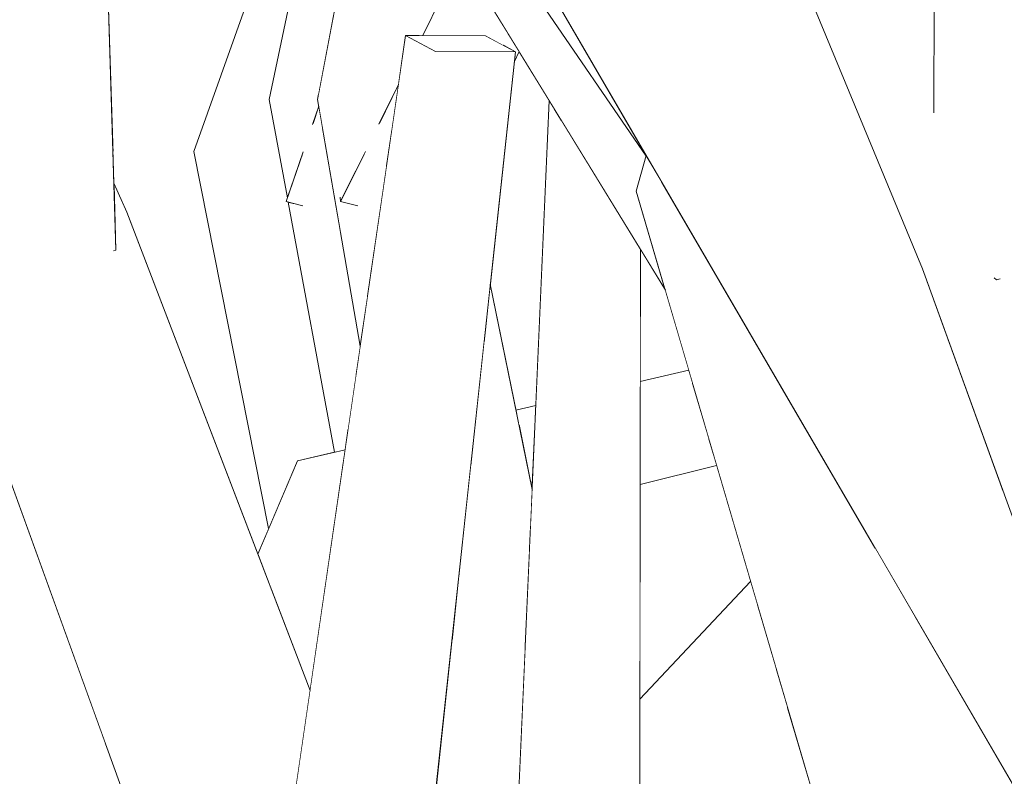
# Model space of a CAD drawing. Extents: x -289599 to -184549, y 66678 to 295474.
# Tile 513 of 656: x -250701 to -250655, y 72201 to 72237. Entities that reach past the tile are written whole.
import ezdxf

# ---------------------------------------------------------------- set-up
doc = ezdxf.new("R2010")
doc.units = 0
doc.header["$MEASUREMENT"] = 0
doc.linetypes.add('Wipeout_Contour', pattern=[1000, 0, -1000])
doc.layers.add('arch drzewa', color=8, linetype='Continuous')
doc.layers.add('Model drzwi', color=8, linetype='Continuous')
doc.layers.add('arch drzewa_Nr_Pióra__4', color=8, linetype='Continuous', lineweight=9)

msp = doc.modelspace()

# ---------------------------------------------------------------- wipeouts: each hides what was drawn before it
at = {"color": 254, "linetype": 'Wipeout_Contour', "lineweight": 0, "ltscale": 1279229.006198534}
msp.add_wipeout([(-250705.82, 72208.86), (-250696.522, 72182.365), (-250694.562, 72184.52), (-250693.935, 72185.341), (-250696.022, 72192.047)], dxfattribs=at).dxf.layer = 'arch drzewa'
at = {"color": 254, "linetype": 'Wipeout_Contour', "lineweight": 0, "ltscale": 1279009.199780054}
msp.add_wipeout([(-250659.559, 72208.86), (-250650.26, 72182.365), (-250648.301, 72184.52), (-250647.674, 72185.341), (-250649.76, 72192.047)], dxfattribs=at).dxf.layer = 'arch drzewa'
at = {"color": 254, "linetype": 'Wipeout_Contour', "lineweight": 0, "ltscale": 2558495.634997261}
msp.add_wipeout([(-250686.57, 72249.212), (-250693.229, 72230.49), (-250689.721, 72212.846), (-250688.379, 72216.022), (-250686.643, 72216.424), (-250688.809, 72228.129), (-250688.907, 72228.154), (-250688.846, 72228.332), (-250689.698, 72232.938), (-250686.363, 72248.87)], dxfattribs=at).dxf.layer = 'Model drzwi'
at = {"color": 254, "linetype": 'Wipeout_Contour', "lineweight": 0, "ltscale": 1535031.865924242}
msp.add_wipeout([(-250678.231, 72234.679), (-250679.354, 72224.281), (-250678.154, 72218.39), (-250677.227, 72218.605), (-250676.604, 72232.884), (-250678.005, 72235.173)], dxfattribs=at).dxf.layer = 'Model drzwi'
at = {"color": 254, "linetype": 'Wipeout_Contour', "lineweight": 0, "ltscale": 1023323.370284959}
msp.add_wipeout([(-250672.336, 72225.911), (-250672.342, 72219.736), (-250670.072, 72220.262), (-250671.166, 72223.999)], dxfattribs=at).dxf.layer = 'Model drzwi'
at = {"color": 254, "linetype": 'Wipeout_Contour', "lineweight": 0, "ltscale": 1023305.039049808}
msp.add_wipeout([(-250672.347, 72214.909), (-250672.358, 72204.865), (-250667.177, 72210.374), (-250668.766, 72215.8)], dxfattribs=at).dxf.layer = 'Model drzwi'

# ---------------------------------------------------------------- next in the draw order: wipeouts: each hides what was drawn before it
at = {"color": 254, "linetype": 'Wipeout_Contour', "lineweight": 0, "ltscale": 767493.941952}
msp.add_wipeout([(-250676.04, 72231.962), (-250672.372, 72191.733), (-250672.336, 72225.911)], dxfattribs=at).dxf.layer = 'arch drzewa'
at = {"color": 254, "linetype": 'Wipeout_Contour', "lineweight": 0, "ltscale": 3069280.535395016}
msp.add_wipeout([(-250659.559, 72208.86), (-250661.397, 72212.015), (-250624.813, 72094.541), (-250624.074, 72094.481), (-250625.233, 72098.421), (-250626.912, 72103.613), (-250626.187, 72108.519), (-250626.108, 72109.535), (-250625.672, 72112.302), (-250650.058, 72181.788), (-250650.399, 72182.116), (-250650.26, 72182.365)], dxfattribs=at).dxf.layer = 'arch drzewa'

# ---------------------------------------------------------------- next in the draw order: wipeouts: each hides what was drawn before it
at = {"color": 254, "linetype": 'Wipeout_Contour', "lineweight": 0, "ltscale": 1023325.765329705}
msp.add_wipeout([(-250677.192, 72192.451), (-250672.372, 72191.733), (-250676.04, 72231.962), (-250676.387, 72232.529)], dxfattribs=at).dxf.layer = 'arch drzewa'

# ---------------------------------------------------------------- next in the draw order: wipeouts: each hides what was drawn before it
at = {"color": 254, "linetype": 'Wipeout_Contour', "lineweight": 0, "ltscale": 767505.255805}
msp.add_wipeout([(-250676.523, 72232.752), (-250677.192, 72192.451), (-250676.387, 72232.529)], dxfattribs=at).dxf.layer = 'arch drzewa'

# ---------------------------------------------------------------- next in the draw order: wipeouts: each hides what was drawn before it
at = {"color": 254, "linetype": 'Wipeout_Contour', "lineweight": 0, "ltscale": 1023333.611497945}
msp.add_wipeout([(-250676.604, 72232.884), (-250678.409, 72191.556), (-250677.192, 72192.451), (-250676.523, 72232.752)], dxfattribs=at).dxf.layer = 'arch drzewa'

# ---------------------------------------------------------------- next in the draw order: wipeouts: each hides what was drawn before it
at = {"color": 254, "linetype": 'Wipeout_Contour', "lineweight": 0, "ltscale": 1023368.068420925}
msp.add_wipeout([(-250684.537, 72245.845), (-250672.506, 72228.716), (-250672.068, 72230.277), (-250683.083, 72246.394)], dxfattribs=at).dxf.layer = 'arch drzewa'

# ---------------------------------------------------------------- next in the draw order: wipeouts: each hides what was drawn before it
at = {"color": 254, "linetype": 'Wipeout_Contour', "lineweight": 0, "ltscale": 1023350.17806495}
msp.add_wipeout([(-250672.506, 72228.716), (-250684.537, 72245.845), (-250671.166, 72223.999), (-250672.526, 72228.646)], dxfattribs=at).dxf.layer = 'arch drzewa'

# ---------------------------------------------------------------- next in the draw order: wipeouts: each hides what was drawn before it
at = {"color": 254, "linetype": 'Wipeout_Contour', "lineweight": 0, "ltscale": 767518.241746}
msp.add_wipeout([(-250682.871, 72191.733), (-250678.179, 72235.159), (-250681.919, 72235.184)], dxfattribs=at).dxf.layer = 'arch drzewa'
at = {"color": 254, "linetype": 'Wipeout_Contour', "lineweight": 0, "ltscale": 2046473.701820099}
msp.add_wipeout([(-250671.333, 72229.064), (-250672.526, 72228.646), (-250661.08, 72196.477), (-250659.558, 72196.878), (-250656.67, 72195.016), (-250659.408, 72191.776), (-250624.813, 72094.541), (-250661.397, 72212.015)], dxfattribs=at).dxf.layer = 'arch drzewa'

# ---------------------------------------------------------------- next in the draw order: wipeouts: each hides what was drawn before it
at = {"color": 254, "linetype": 'Wipeout_Contour', "lineweight": 0, "ltscale": 767513.691657}
msp.add_wipeout([(-250681.919, 72235.184), (-250687.099, 72192.451), (-250682.871, 72191.733)], dxfattribs=at).dxf.layer = 'arch drzewa'
at = {"color": 254, "linetype": 'Wipeout_Contour', "lineweight": 0, "ltscale": 1023274.58735174}
msp.add_wipeout([(-250661.08, 72196.477), (-250672.526, 72228.646), (-250662.638, 72194.866), (-250661.333, 72196.41)], dxfattribs=at).dxf.layer = 'arch drzewa'
at = {"color": 254, "linetype": 'Wipeout_Contour', "lineweight": 0, "ltscale": 2046469.669242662}
msp.add_wipeout([(-250659.145, 72225.012), (-250617.87, 72138.757), (-250652.204, 72226.167), (-250654.867, 72225.724), (-250655.529, 72224.531), (-250655.677, 72224.491), (-250655.771, 72224.564), (-250656.079, 72225.522)], dxfattribs=at).dxf.layer = 'arch drzewa'

# ---------------------------------------------------------------- next in the draw order: wipeouts: each hides what was drawn before it
at = {"color": 254, "linetype": 'Wipeout_Contour', "lineweight": 0, "ltscale": 767528.100135}
msp.add_wipeout([(-250687.099, 72192.451), (-250681.919, 72235.184), (-250683.314, 72235.933)], dxfattribs=at).dxf.layer = 'arch drzewa'
at = {"color": 254, "linetype": 'Wipeout_Contour', "lineweight": 0, "ltscale": 767500.56278}
msp.add_wipeout([(-250672.526, 72228.646), (-250671.333, 72229.064), (-250672.059, 72230.31)], dxfattribs=at).dxf.layer = 'arch drzewa'
at = {"color": 254, "linetype": 'Wipeout_Contour', "lineweight": 0, "ltscale": 1790363.952902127}
msp.add_wipeout([(-250659.145, 72225.012), (-250627.226, 72136.943), (-250620.998, 72138.151), (-250620.92, 72138.566), (-250620.784, 72140.202), (-250619.922, 72138.359), (-250617.87, 72138.757)], dxfattribs=at).dxf.layer = 'arch drzewa'

# ---------------------------------------------------------------- next in the draw order: wipeouts: each hides what was drawn before it
at = {"color": 254, "linetype": 'Wipeout_Contour', "lineweight": 0, "ltscale": 767521.387719}
msp.add_wipeout([(-250683.314, 72235.933), (-250689.787, 72191.556), (-250687.099, 72192.451)], dxfattribs=at).dxf.layer = 'arch drzewa'

# ---------------------------------------------------------------- next in the draw order: wipeouts: each hides what was drawn before it
at = {"color": 254, "linetype": 'Wipeout_Contour', "lineweight": 0, "ltscale": 1023375.407929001}
msp.add_wipeout([(-250679.574, 72235.908), (-250683.314, 72235.933), (-250681.919, 72235.184), (-250678.179, 72235.159)], dxfattribs=at).dxf.layer = 'arch drzewa'

# ---------------------------------------------------------------- next in the draw order: wipeouts: each hides what was drawn before it
at = {"color": 254, "linetype": 'Wipeout_Contour', "lineweight": 0, "ltscale": 1023379.386920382}
msp.add_wipeout([(-250680.721, 72245.173), (-250693.59, 72261.768), (-250672.068, 72230.277), (-250672.059, 72230.31)], dxfattribs=at).dxf.layer = 'arch drzewa'

# ---------------------------------------------------------------- next in the draw order: wipeouts: each hides what was drawn before it
at = {"color": 254, "linetype": 'Wipeout_Contour', "lineweight": 0, "ltscale": 1279136.146948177}
msp.add_wipeout([(-250678.419, 72271.709), (-250659.145, 72225.012), (-250656.079, 72225.522), (-250658.614, 72232.335), (-250658.593, 72237.266)], dxfattribs=at).dxf.layer = 'arch drzewa'
at = {"color": 254, "linetype": 'Wipeout_Contour', "lineweight": 0, "ltscale": 1790942.999251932}
msp.add_wipeout([(-250688.314, 72233.067), (-250686.314, 72226.468), (-250687.192, 72231.541), (-250687.657, 72231.811), (-250687.379, 72232.624), (-250687.433, 72232.938), (-250687.389, 72233.175)], dxfattribs=at).dxf.layer = 'arch drzewa'

# ---------------------------------------------------------------- next in the draw order: wipeouts: each hides what was drawn before it
at = {"color": 254, "linetype": 'Wipeout_Contour', "lineweight": 0, "ltscale": 2046622.458392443}
msp.add_wipeout([(-250655.148, 72270.198), (-250656.696, 72269.929), (-250650.603, 72225.872), (-250651.957, 72270.753), (-250654.865, 72270.247), (-250654.887, 72270.164), (-250655.052, 72270.083), (-250655.151, 72270.13)], dxfattribs=at).dxf.layer = 'arch drzewa'
at = {"color": 254, "linetype": 'Wipeout_Contour', "lineweight": 0, "ltscale": 1023384.602572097}
msp.add_wipeout([(-250688.314, 72233.067), (-250685.643, 72219.968), (-250685.435, 72221.392), (-250686.314, 72226.468)], dxfattribs=at).dxf.layer = 'arch drzewa'

# ---------------------------------------------------------------- next in the draw order: wipeouts: each hides what was drawn before it
at = {"color": 254, "linetype": 'Wipeout_Contour', "lineweight": 0, "ltscale": 2302348.754741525}
msp.add_wipeout([(-250656.696, 72269.929), (-250655.677, 72224.491), (-250655.529, 72224.531), (-250654.867, 72225.724), (-250653.207, 72228.353), (-250653.229, 72228.4), (-250651.44, 72226.706), (-250650.713, 72225.842), (-250650.603, 72225.872)], dxfattribs=at).dxf.layer = 'arch drzewa'
at = {"color": 254, "linetype": 'Wipeout_Contour', "lineweight": 0, "ltscale": 2046784.587598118}
msp.add_wipeout([(-250688.314, 72233.067), (-250689.698, 72232.938), (-250688.702, 72228.753), (-250688.124, 72230.445), (-250688.131, 72227.954), (-250688.537, 72228.059), (-250686.011, 72217.447), (-250685.643, 72219.968)], dxfattribs=at).dxf.layer = 'arch drzewa'

# ---------------------------------------------------------------- next in the draw order: wipeouts: each hides what was drawn before it
at = {"color": 254, "linetype": 'Wipeout_Contour', "lineweight": 0, "ltscale": 767482.423167}
msp.add_wipeout([(-250656.696, 72269.929), (-250658.415, 72271.565), (-250655.677, 72224.491)], dxfattribs=at).dxf.layer = 'arch drzewa'
at = {"color": 254, "linetype": 'Wipeout_Contour', "lineweight": 0, "ltscale": 1023402.982247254}
msp.add_wipeout([(-250685.472, 72247.394), (-250688.314, 72233.067), (-250687.389, 72233.175), (-250684.888, 72246.426)], dxfattribs=at).dxf.layer = 'arch drzewa'
at = {"color": 254, "linetype": 'Wipeout_Contour', "lineweight": 0, "ltscale": 767550.352734}
msp.add_wipeout([(-250689.698, 72232.938), (-250688.846, 72228.332), (-250688.702, 72228.753)], dxfattribs=at).dxf.layer = 'arch drzewa'
at = {"color": 254, "linetype": 'Wipeout_Contour', "lineweight": 0, "ltscale": 767547.240878}
msp.add_wipeout([(-250687.657, 72231.811), (-250687.192, 72231.541), (-250687.379, 72232.624)], dxfattribs=at).dxf.layer = 'arch drzewa'

# ---------------------------------------------------------------- next in the draw order: wipeouts: each hides what was drawn before it
at = {"color": 254, "linetype": 'Wipeout_Contour', "lineweight": 0, "ltscale": 1534939.853204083}
msp.add_wipeout([(-250658.447, 72271.596), (-250658.614, 72232.335), (-250656.079, 72225.522), (-250655.771, 72224.564), (-250655.677, 72224.491), (-250658.415, 72271.565)], dxfattribs=at).dxf.layer = 'arch drzewa'
at = {"color": 254, "linetype": 'Wipeout_Contour', "lineweight": 0, "ltscale": 767555.181144}
msp.add_wipeout([(-250685.665, 72247.713), (-250688.314, 72233.067), (-250685.472, 72247.394)], dxfattribs=at).dxf.layer = 'arch drzewa'
at = {"color": 254, "linetype": 'Wipeout_Contour', "lineweight": 0, "ltscale": 1535078.102549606}
msp.add_wipeout([(-250685.179, 72233.067), (-250684.22, 72229.725), (-250683.967, 72231.46), (-250684.55, 72231.811), (-250683.883, 72233.161), (-250683.855, 72233.226)], dxfattribs=at).dxf.layer = 'arch drzewa'
at = {"color": 254, "linetype": 'Wipeout_Contour', "lineweight": 0, "ltscale": 1790963.166805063}
msp.add_wipeout([(-250697.004, 72230.509), (-250696.959, 72229.013), (-250696.348, 72227.662), (-250691.199, 72214.195), (-250690.227, 72211.65), (-250689.721, 72212.846), (-250693.229, 72230.49)], dxfattribs=at).dxf.layer = 'arch drzewa'
at = {"color": 254, "linetype": 'Wipeout_Contour', "lineweight": 0, "ltscale": 1279228.076533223}
msp.add_wipeout([(-250688.809, 72228.129), (-250686.643, 72216.424), (-250686.143, 72216.54), (-250686.011, 72217.447), (-250688.537, 72228.059)], dxfattribs=at).dxf.layer = 'arch drzewa'

# ---------------------------------------------------------------- next in the draw order: wipeouts: each hides what was drawn before it
at = {"color": 254, "linetype": 'Wipeout_Contour', "lineweight": 0, "ltscale": 1279149.180342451}
msp.add_wipeout([(-250675.575, 72247.234), (-250657.808, 72221.321), (-250659.145, 72225.012), (-250664.531, 72238.06), (-250671.529, 72249.364)], dxfattribs=at).dxf.layer = 'arch drzewa'
at = {"color": 254, "linetype": 'Wipeout_Contour', "lineweight": 0, "ltscale": 1023407.614533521}
msp.add_wipeout([(-250686.363, 72248.87), (-250689.698, 72232.938), (-250688.314, 72233.067), (-250685.665, 72247.713)], dxfattribs=at).dxf.layer = 'arch drzewa'
at = {"color": 254, "linetype": 'Wipeout_Contour', "lineweight": 0, "ltscale": 767538.067541}
msp.add_wipeout([(-250685.179, 72233.067), (-250684.352, 72228.819), (-250684.22, 72229.725)], dxfattribs=at).dxf.layer = 'arch drzewa'
at = {"color": 254, "linetype": 'Wipeout_Contour', "lineweight": 0, "ltscale": 767547.415693}
msp.add_wipeout([(-250688.907, 72228.154), (-250688.131, 72227.954), (-250688.124, 72230.445)], dxfattribs=at).dxf.layer = 'arch drzewa'
at = {"color": 254, "linetype": 'Wipeout_Contour', "lineweight": 0, "ltscale": 1023373.413223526}
msp.add_wipeout([(-250689.573, 72209.94), (-250687.787, 72205.269), (-250686.188, 72216.23), (-250688.379, 72216.022)], dxfattribs=at).dxf.layer = 'arch drzewa'
at = {"color": 254, "linetype": 'Wipeout_Contour', "lineweight": 0, "ltscale": 1790912.456638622}
msp.add_wipeout([(-250707.659, 72212.015), (-250691.787, 72161.051), (-250691.355, 72167.643), (-250696.32, 72181.788), (-250696.661, 72182.116), (-250696.522, 72182.365), (-250705.82, 72208.86)], dxfattribs=at).dxf.layer = 'arch drzewa'

# ---------------------------------------------------------------- next in the draw order: linework, layer by layer
at = {"layer": 'arch drzewa_Nr_Pióra__4', "linetype": 'Continuous'}
msp.add_line((-250688.119, 72227.951), (-250688.907, 72228.154), dxfattribs=at)

# ---------------------------------------------------------------- next in the draw order: wipeouts: each hides what was drawn before it
at = {"color": 254, "linetype": 'Wipeout_Contour', "lineweight": 0, "ltscale": 767564.703577}
msp.add_wipeout([(-250688.606, 72252.585), (-250693.229, 72230.49), (-250686.57, 72249.212)], dxfattribs=at).dxf.layer = 'arch drzewa'
at = {"color": 254, "linetype": 'Wipeout_Contour', "lineweight": 0, "ltscale": 767473.63383}
msp.add_wipeout([(-250675.575, 72247.234), (-250655.343, 72214.522), (-250657.808, 72221.321)], dxfattribs=at).dxf.layer = 'arch drzewa'
at = {"color": 254, "linetype": 'Wipeout_Contour', "lineweight": 0, "ltscale": 2558527.668564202}
msp.add_wipeout([(-250718.787, 72228.646), (-250707.342, 72196.477), (-250705.82, 72196.878), (-250702.931, 72195.016), (-250705.669, 72191.776), (-250692.246, 72154.049), (-250691.801, 72160.847), (-250691.787, 72161.051), (-250707.659, 72212.015), (-250717.595, 72229.064)], dxfattribs=at).dxf.layer = 'arch drzewa'
at = {"color": 254, "linetype": 'Wipeout_Contour', "lineweight": 0, "ltscale": 767534.493693}
msp.add_wipeout([(-250690.227, 72211.65), (-250689.573, 72209.94), (-250688.379, 72216.022)], dxfattribs=at).dxf.layer = 'arch drzewa'

# ---------------------------------------------------------------- next in the draw order: wipeouts: each hides what was drawn before it
at = {"color": 254, "linetype": 'Wipeout_Contour', "lineweight": 0, "ltscale": 1279288.354570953}
msp.add_wipeout([(-250697.246, 72238.515), (-250697.004, 72230.509), (-250693.229, 72230.49), (-250688.606, 72252.585), (-250690.729, 72256.1)], dxfattribs=at).dxf.layer = 'arch drzewa'
at = {"color": 254, "linetype": 'Wipeout_Contour', "lineweight": 0, "ltscale": 1279121.109281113}
msp.add_wipeout([(-250681.113, 72245.845), (-250651.07, 72202.73), (-250654.779, 72212.965), (-250655.343, 72214.522), (-250675.575, 72247.234)], dxfattribs=at).dxf.layer = 'arch drzewa'
at = {"color": 254, "linetype": 'Wipeout_Contour', "lineweight": 0, "ltscale": 2302619.956488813}
msp.add_wipeout([(-250685.179, 72233.067), (-250687.433, 72232.938), (-250686.315, 72228.464), (-250685.522, 72229.843), (-250685.225, 72230.443), (-250685.572, 72227.954), (-250686.23, 72228.122), (-250685.108, 72223.634), (-250684.352, 72228.819)], dxfattribs=at).dxf.layer = 'arch drzewa'
at = {"color": 254, "linetype": 'Wipeout_Contour', "lineweight": 0, "ltscale": 767531.511454}
msp.add_wipeout([(-250688.379, 72216.022), (-250686.188, 72216.23), (-250686.143, 72216.54)], dxfattribs=at).dxf.layer = 'arch drzewa'

# ---------------------------------------------------------------- next in the draw order: linework, layer by layer
at = {"layer": 'arch drzewa_Nr_Pióra__4', "linetype": 'Continuous'}
for p, q in [((-250688.846, 72228.332), (-250689.698, 72232.938)), ((-250688.907, 72228.154), (-250688.112, 72230.481))]:
    msp.add_line(p, q, dxfattribs=at)

# ---------------------------------------------------------------- next in the draw order: wipeouts: each hides what was drawn before it
at = {"color": 254, "linetype": 'Wipeout_Contour', "lineweight": 0, "ltscale": 767443.856016}
msp.add_wipeout([(-250681.113, 72245.845), (-250642.982, 72180.416), (-250651.07, 72202.73)], dxfattribs=at).dxf.layer = 'arch drzewa'
at = {"color": 254, "linetype": 'Wipeout_Contour', "lineweight": 0, "ltscale": 1790925.390846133}
msp.add_wipeout([(-250687.433, 72232.938), (-250685.435, 72221.392), (-250685.108, 72223.634), (-250686.23, 72228.122), (-250686.356, 72228.154), (-250686.378, 72228.354), (-250686.315, 72228.464)], dxfattribs=at).dxf.layer = 'arch drzewa'
at = {"color": 254, "linetype": 'Wipeout_Contour', "lineweight": 0, "ltscale": 2302703.697853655}
msp.add_wipeout([(-250705.407, 72225.012), (-250689.696, 72192.18), (-250688.456, 72200.684), (-250698.465, 72226.167), (-250701.128, 72225.724), (-250701.791, 72224.531), (-250701.938, 72224.491), (-250702.032, 72224.564), (-250702.34, 72225.522)], dxfattribs=at).dxf.layer = 'arch drzewa'

# ---------------------------------------------------------------- next in the draw order: linework, layer by layer
at = {"layer": 'arch drzewa_Nr_Pióra__4', "linetype": 'Continuous'}
for p, q in [((-250658.614, 72232.304), (-250658.447, 72271.596)), ((-250687.672, 72231.766), (-250687.379, 72232.624)), ((-250672.526, 72228.646), (-250672.059, 72230.31)), ((-250627.226, 72136.943), (-250659.145, 72225.012)), ((-250655.677, 72224.491), (-250655.787, 72224.577)), ((-250655.505, 72224.538), (-250655.677, 72224.491))]:
    msp.add_line(p, q, dxfattribs=at)

# ---------------------------------------------------------------- next in the draw order: wipeouts: each hides what was drawn before it
at = {"color": 254, "linetype": 'Wipeout_Contour', "lineweight": 0, "ltscale": 2046771.878242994}
msp.add_wipeout([(-250685.179, 72233.067), (-250683.855, 72233.226), (-250683.636, 72233.73), (-250683.314, 72235.933), (-250682.682, 72235.929), (-250681.522, 72238.601), (-250681.304, 72240.563), (-250683.296, 72243.818)], dxfattribs=at).dxf.layer = 'arch drzewa'
at = {"color": 254, "linetype": 'Wipeout_Contour', "lineweight": 0, "ltscale": 1279207.648432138}
msp.add_wipeout([(-250678.761, 72235.471), (-250678.179, 72235.159), (-250678.231, 72234.679), (-250678.005, 72235.173), (-250678.551, 72236.066)], dxfattribs=at).dxf.layer = 'arch drzewa'
at = {"color": 254, "linetype": 'Wipeout_Contour', "lineweight": 0, "ltscale": 1279233.388119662}
msp.add_wipeout([(-250685.474, 72229.925), (-250686.356, 72228.154), (-250685.572, 72227.954), (-250685.225, 72230.445), (-250685.526, 72229.835)], dxfattribs=at).dxf.layer = 'arch drzewa'
at = {"color": 254, "linetype": 'Wipeout_Contour', "lineweight": 0, "ltscale": 1023379.02174234}
msp.add_wipeout([(-250689.696, 72192.18), (-250705.407, 72225.012), (-250690.322, 72183.392), (-250689.787, 72191.556)], dxfattribs=at).dxf.layer = 'arch drzewa'
at = {"color": 254, "linetype": 'Wipeout_Contour', "lineweight": 0, "ltscale": 1023341.375506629}
msp.add_wipeout([(-250679.632, 72221.708), (-250680.257, 72215.926), (-250677.729, 72207.124), (-250677.529, 72211.7)], dxfattribs=at).dxf.layer = 'arch drzewa'
at = {"color": 254, "linetype": 'Wipeout_Contour', "lineweight": 0, "ltscale": 1023312.411980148}
msp.add_wipeout([(-250672.347, 72214.909), (-250668.766, 72215.8), (-250669.13, 72217.047), (-250672.346, 72215.875)], dxfattribs=at).dxf.layer = 'arch drzewa'
at = {"color": 254, "linetype": 'Wipeout_Contour', "lineweight": 0, "ltscale": 1279104.036535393}
msp.add_wipeout([(-250672.372, 72191.733), (-250672.404, 72191.524), (-250664.393, 72200.86), (-250665.463, 72204.517), (-250672.369, 72194.695)], dxfattribs=at).dxf.layer = 'arch drzewa'

# ---------------------------------------------------------------- next in the draw order: linework, layer by layer
at = {"layer": 'arch drzewa_Nr_Pióra__4', "linetype": 'Continuous'}
for p, q in [((-250678.179, 72235.159), (-250681.919, 72235.184)), ((-250678.231, 72234.679), (-250678.005, 72235.173))]:
    msp.add_line(p, q, dxfattribs=at)

# ---------------------------------------------------------------- next in the draw order: wipeouts: each hides what was drawn before it
at = {"color": 254, "linetype": 'Wipeout_Contour', "lineweight": 0, "ltscale": 767545.889681}
msp.add_wipeout([(-250685.179, 72233.067), (-250683.296, 72243.818), (-250683.585, 72244.291)], dxfattribs=at).dxf.layer = 'arch drzewa'
at = {"color": 254, "linetype": 'Wipeout_Contour', "lineweight": 0, "ltscale": 1279217.707303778}
msp.add_wipeout([(-250680.708, 72239.59), (-250682.517, 72235.928), (-250679.574, 72235.908), (-250678.761, 72235.471), (-250678.551, 72236.066)], dxfattribs=at).dxf.layer = 'arch drzewa'
at = {"color": 254, "linetype": 'Wipeout_Contour', "lineweight": 0, "ltscale": 767539.863274}
msp.add_wipeout([(-250685.474, 72229.925), (-250686.378, 72228.354), (-250686.356, 72228.154)], dxfattribs=at).dxf.layer = 'arch drzewa'
at = {"color": 254, "linetype": 'Wipeout_Contour', "lineweight": 0, "ltscale": 2046821.134235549}
msp.add_wipeout([(-250697.702, 72226.706), (-250698.465, 72226.167), (-250688.317, 72201.635), (-250687.787, 72205.269), (-250696.348, 72227.662), (-250696.907, 72227.268), (-250696.865, 72225.872), (-250696.975, 72225.842)], dxfattribs=at).dxf.layer = 'arch drzewa'
at = {"color": 254, "linetype": 'Wipeout_Contour', "lineweight": 0, "ltscale": 1023315.935725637}
msp.add_wipeout([(-250672.343, 72219.06), (-250672.346, 72215.875), (-250669.13, 72217.047), (-250669.895, 72219.658)], dxfattribs=at).dxf.layer = 'arch drzewa'
at = {"color": 254, "linetype": 'Wipeout_Contour', "lineweight": 0, "ltscale": 1023335.122842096}
msp.add_wipeout([(-250680.822, 72210.696), (-250678.168, 72197.07), (-250677.729, 72207.124), (-250680.257, 72215.926)], dxfattribs=at).dxf.layer = 'arch drzewa'
at = {"color": 254, "linetype": 'Wipeout_Contour', "lineweight": 0, "ltscale": 1023287.991472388}
msp.add_wipeout([(-250672.364, 72198.919), (-250672.369, 72194.695), (-250665.463, 72204.517), (-250665.972, 72206.257)], dxfattribs=at).dxf.layer = 'arch drzewa'

# ---------------------------------------------------------------- next in the draw order: linework, layer by layer
at = {"layer": 'arch drzewa_Nr_Pióra__4', "linetype": 'Continuous'}
for p, q in [((-250659.145, 72225.012), (-250678.419, 72271.709)), ((-250679.574, 72235.908), (-250678.179, 72235.159)), ((-250686.356, 72228.154), (-250685.196, 72230.503)), ((-250686.356, 72228.154), (-250686.379, 72228.36)), ((-250685.552, 72227.949), (-250686.356, 72228.154)), ((-250672.347, 72214.909), (-250668.766, 72215.8))]:
    msp.add_line(p, q, dxfattribs=at)

# ---------------------------------------------------------------- next in the draw order: wipeouts: each hides what was drawn before it
at = {"color": 254, "linetype": 'Wipeout_Contour', "lineweight": 0, "ltscale": 1279248.369877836}
msp.add_wipeout([(-250684.888, 72246.426), (-250687.433, 72232.938), (-250685.179, 72233.067), (-250683.585, 72244.291), (-250684.537, 72245.845)], dxfattribs=at).dxf.layer = 'arch drzewa'
at = {"color": 254, "linetype": 'Wipeout_Contour', "lineweight": 0, "ltscale": 1535073.432879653}
msp.add_wipeout([(-250682.682, 72235.929), (-250682.517, 72235.928), (-250680.708, 72239.59), (-250680.949, 72239.983), (-250681.07, 72239.63), (-250681.522, 72238.601)], dxfattribs=at).dxf.layer = 'arch drzewa'
at = {"color": 254, "linetype": 'Wipeout_Contour', "lineweight": 0, "ltscale": 767570.247271}
msp.add_wipeout([(-250696.348, 72227.662), (-250696.959, 72229.013), (-250696.954, 72228.823)], dxfattribs=at).dxf.layer = 'arch drzewa'
at = {"color": 254, "linetype": 'Wipeout_Contour', "lineweight": 0, "ltscale": 767576.392649}
msp.add_wipeout([(-250699.469, 72228.353), (-250699.602, 72228.142), (-250698.465, 72226.167)], dxfattribs=at).dxf.layer = 'arch drzewa'
at = {"color": 254, "linetype": 'Wipeout_Contour', "lineweight": 0, "ltscale": 1023395.419005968}
msp.add_wipeout([(-250698.194, 72225.51), (-250698.206, 72225.507), (-250688.456, 72200.684), (-250688.317, 72201.635)], dxfattribs=at).dxf.layer = 'arch drzewa'
at = {"color": 254, "linetype": 'Wipeout_Contour', "lineweight": 0, "ltscale": 1023345.528275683}
msp.add_wipeout([(-250679.354, 72224.281), (-250679.576, 72222.232), (-250677.477, 72212.904), (-250677.399, 72214.681)], dxfattribs=at).dxf.layer = 'arch drzewa'
at = {"color": 254, "linetype": 'Wipeout_Contour', "lineweight": 0, "ltscale": 1023318.738899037}
msp.add_wipeout([(-250672.343, 72219.182), (-250672.343, 72219.06), (-250669.895, 72219.658), (-250669.936, 72219.798)], dxfattribs=at).dxf.layer = 'arch drzewa'
at = {"color": 254, "linetype": 'Wipeout_Contour', "lineweight": 0, "ltscale": 1023330.352399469}
msp.add_wipeout([(-250681.14, 72207.753), (-250678.213, 72196.04), (-250678.168, 72197.07), (-250680.822, 72210.696)], dxfattribs=at).dxf.layer = 'arch drzewa'
at = {"color": 254, "linetype": 'Wipeout_Contour', "lineweight": 0, "ltscale": 1023292.899242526}
msp.add_wipeout([(-250672.364, 72198.919), (-250665.972, 72206.257), (-250666.859, 72209.287), (-250672.361, 72201.866)], dxfattribs=at).dxf.layer = 'arch drzewa'

# ---------------------------------------------------------------- next in the draw order: linework, layer by layer
at = {"layer": 'arch drzewa_Nr_Pióra__4', "linetype": 'Continuous'}
for p, q in [((-250689.698, 72232.938), (-250686.363, 72248.87)), ((-250687.433, 72232.938), (-250684.888, 72246.426)), ((-250682.517, 72235.928), (-250680.708, 72239.59)), ((-250681.919, 72235.184), (-250683.314, 72235.933)), ((-250683.314, 72235.933), (-250679.574, 72235.908)), ((-250685.435, 72221.392), (-250687.433, 72232.938)), ((-250686.643, 72216.424), (-250688.809, 72228.129)), ((-250688.379, 72216.022), (-250686.143, 72216.54))]:
    msp.add_line(p, q, dxfattribs=at)

# ---------------------------------------------------------------- next in the draw order: wipeouts: each hides what was drawn before it
at = {"color": 254, "linetype": 'Wipeout_Contour', "lineweight": 0, "ltscale": 767537.991352}
msp.add_wipeout([(-250683.65, 72233.634), (-250684.55, 72231.811), (-250683.967, 72231.46)], dxfattribs=at).dxf.layer = 'arch drzewa'
at = {"color": 254, "linetype": 'Wipeout_Contour', "lineweight": 0, "ltscale": 767569.529701}
msp.add_wipeout([(-250696.954, 72228.823), (-250696.907, 72227.268), (-250696.348, 72227.662)], dxfattribs=at).dxf.layer = 'arch drzewa'
at = {"color": 254, "linetype": 'Wipeout_Contour', "lineweight": 0, "ltscale": 767577.359468}
msp.add_wipeout([(-250701.128, 72225.724), (-250698.465, 72226.167), (-250699.602, 72228.142)], dxfattribs=at).dxf.layer = 'arch drzewa'
at = {"color": 254, "linetype": 'Wipeout_Contour', "lineweight": 0, "ltscale": 1023344.15251766}
msp.add_wipeout([(-250679.632, 72221.708), (-250677.529, 72211.7), (-250677.477, 72212.904), (-250679.576, 72222.232)], dxfattribs=at).dxf.layer = 'arch drzewa'
at = {"color": 254, "linetype": 'Wipeout_Contour', "lineweight": 0, "ltscale": 1023319.301205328}
msp.add_wipeout([(-250672.343, 72219.182), (-250669.936, 72219.798), (-250670.072, 72220.262), (-250672.342, 72219.736)], dxfattribs=at).dxf.layer = 'arch drzewa'
at = {"color": 254, "linetype": 'Wipeout_Contour', "lineweight": 0, "ltscale": 1023297.322358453}
msp.add_wipeout([(-250672.361, 72201.866), (-250666.859, 72209.287), (-250667.177, 72210.374), (-250672.358, 72204.865)], dxfattribs=at).dxf.layer = 'arch drzewa'
at = {"color": 254, "linetype": 'Wipeout_Contour', "lineweight": 0, "ltscale": 1534984.461297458}
msp.add_wipeout([(-250681.14, 72207.753), (-250681.884, 72200.87), (-250680.239, 72191.367), (-250678.422, 72191.491), (-250678.409, 72191.556), (-250678.213, 72196.04)], dxfattribs=at).dxf.layer = 'arch drzewa'

# ---------------------------------------------------------------- next in the draw order: linework, layer by layer
at = {"layer": 'arch drzewa_Nr_Pióra__4', "linetype": 'Continuous'}
for p, q in [((-250662.638, 72194.866), (-250672.526, 72228.646)), ((-250672.372, 72191.733), (-250672.336, 72225.911)), ((-250672.342, 72219.736), (-250670.072, 72220.262)), ((-250672.358, 72204.865), (-250667.177, 72210.374))]:
    msp.add_line(p, q, dxfattribs=at)

# ---------------------------------------------------------------- next in the draw order: wipeouts: each hides what was drawn before it
at = {"color": 254, "linetype": 'Wipeout_Contour', "lineweight": 0, "ltscale": 1023384.256755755}
msp.add_wipeout([(-250683.855, 72233.226), (-250683.883, 72233.161), (-250683.65, 72233.634), (-250683.636, 72233.73)], dxfattribs=at).dxf.layer = 'arch drzewa'
at = {"color": 254, "linetype": 'Wipeout_Contour', "lineweight": 0, "ltscale": 767574.401829}
msp.add_wipeout([(-250697.702, 72226.706), (-250699.49, 72228.4), (-250698.465, 72226.167)], dxfattribs=at).dxf.layer = 'arch drzewa'
at = {"color": 254, "linetype": 'Wipeout_Contour', "lineweight": 0, "ltscale": 767505.320485}
msp.add_wipeout([(-250677.26, 72217.86), (-250678.009, 72217.677), (-250677.399, 72214.681)], dxfattribs=at).dxf.layer = 'arch drzewa'

# ---------------------------------------------------------------- next in the draw order: linework, layer by layer
at = {"layer": 'arch drzewa_Nr_Pióra__4', "linetype": 'Continuous'}
for p, q in [((-250671.166, 72223.999), (-250684.537, 72245.845)), ((-250689.787, 72191.556), (-250683.314, 72235.933)), ((-250684.571, 72231.768), (-250683.65, 72233.634))]:
    msp.add_line(p, q, dxfattribs=at)

# ---------------------------------------------------------------- next in the draw order: wipeouts: each hides what was drawn before it
at = {"color": 254, "linetype": 'Wipeout_Contour', "lineweight": 0, "ltscale": 2302846.070418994}
msp.add_wipeout([(-250701.41, 72270.198), (-250702.958, 72269.929), (-250696.865, 72225.872), (-250698.147, 72268.385), (-250699.447, 72270.539), (-250701.127, 72270.247), (-250701.149, 72270.164), (-250701.314, 72270.083), (-250701.412, 72270.13)], dxfattribs=at).dxf.layer = 'arch drzewa'
at = {"color": 254, "linetype": 'Wipeout_Contour', "lineweight": 0, "ltscale": 1023341.462299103}
msp.add_wipeout([(-250678.019, 72217.728), (-250678.009, 72217.677), (-250677.26, 72217.86), (-250677.257, 72217.923)], dxfattribs=at).dxf.layer = 'arch drzewa'

# ---------------------------------------------------------------- next in the draw order: wipeouts: each hides what was drawn before it
at = {"color": 254, "linetype": 'Wipeout_Contour', "lineweight": 0, "ltscale": 2302744.387212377}
msp.add_wipeout([(-250702.958, 72269.929), (-250701.938, 72224.491), (-250701.791, 72224.531), (-250701.128, 72225.724), (-250699.469, 72228.353), (-250699.49, 72228.4), (-250697.702, 72226.706), (-250696.975, 72225.842), (-250696.865, 72225.872)], dxfattribs=at).dxf.layer = 'arch drzewa'
at = {"color": 254, "linetype": 'Wipeout_Contour', "lineweight": 0, "ltscale": 1023342.13041427}
msp.add_wipeout([(-250678.154, 72218.39), (-250678.019, 72217.728), (-250677.257, 72217.923), (-250677.227, 72218.605)], dxfattribs=at).dxf.layer = 'arch drzewa'

# ---------------------------------------------------------------- next in the draw order: linework, layer by layer
at = {"layer": 'arch drzewa_Nr_Pióra__4', "linetype": 'Continuous'}
for p, q in [((-250642.982, 72180.416), (-250681.113, 72245.845)), ((-250682.871, 72191.733), (-250678.179, 72235.159)), ((-250678.409, 72191.556), (-250676.604, 72232.884)), ((-250677.399, 72214.681), (-250679.354, 72224.281)), ((-250678.154, 72218.39), (-250677.227, 72218.605))]:
    msp.add_line(p, q, dxfattribs=at)

# ---------------------------------------------------------------- next in the draw order: wipeouts: each hides what was drawn before it
at = {"color": 254, "linetype": 'Wipeout_Contour', "lineweight": 0, "ltscale": 767572.663566}
msp.add_wipeout([(-250698.194, 72225.51), (-250698.465, 72226.167), (-250698.206, 72225.507)], dxfattribs=at).dxf.layer = 'arch drzewa'

# ---------------------------------------------------------------- next in the draw order: wipeouts: each hides what was drawn before it
at = {"color": 254, "linetype": 'Wipeout_Contour', "lineweight": 0, "ltscale": 1023484.53153635}
msp.add_wipeout([(-250721.836, 72247.234), (-250727.375, 72245.845), (-250697.331, 72202.73), (-250701.605, 72214.522)], dxfattribs=at).dxf.layer = 'arch drzewa'

# ---------------------------------------------------------------- next in the draw order: wipeouts: each hides what was drawn before it
at = {"color": 254, "linetype": 'Wipeout_Contour', "lineweight": 0, "ltscale": 1023414.48196088}
msp.add_wipeout([(-250697.331, 72202.73), (-250727.375, 72245.845), (-250690.389, 72182.381), (-250690.322, 72183.392)], dxfattribs=at).dxf.layer = 'arch drzewa'

# ---------------------------------------------------------------- next in the draw order: linework, layer by layer
at = {"layer": 'arch drzewa_Nr_Pióra__4', "linetype": 'Continuous'}
for p, q in [((-250696.865, 72225.872), (-250698.147, 72268.385)), ((-250672.068, 72230.277), (-250693.59, 72261.768)), ((-250693.229, 72230.49), (-250686.57, 72249.212)), ((-250689.721, 72212.846), (-250693.229, 72230.49)), ((-250696.348, 72227.662), (-250696.959, 72229.013)), ((-250687.787, 72205.269), (-250696.348, 72227.662)), ((-250696.865, 72225.872), (-250696.983, 72225.84)), ((-250690.322, 72183.392), (-250705.407, 72225.012)), ((-250690.227, 72211.65), (-250688.379, 72216.022))]:
    msp.add_line(p, q, dxfattribs=at)

doc.saveas('drawing.dxf')
